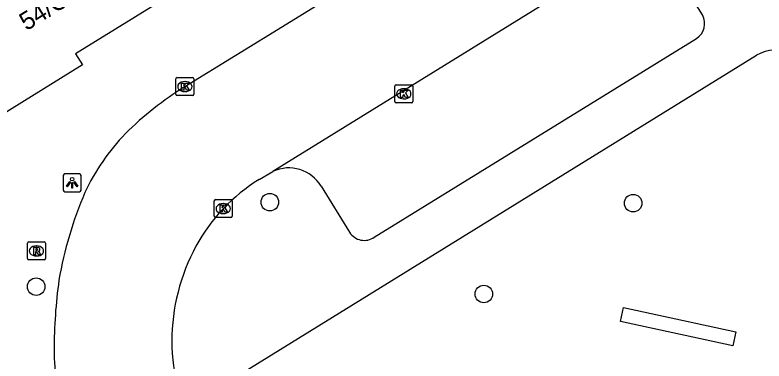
# Model space of a CAD drawing. Extents: x 159040 to 160094, y 381214 to 382518.
# Drawn here: x 159630.65 to 159672.36, y 382277.16 to 382296.44 of the extents above; entities that cross this region are included whole.
import ezdxf

# ---------------------------------------------------------------- set-up
doc = ezdxf.new("R2010")
doc.units = 0
for name, color, linetype in [('IMGEO_Boom', 7, 'Continuous'), ('IMGEO_Haag', 7, 'Continuous'), ('IMGEO_Kolk', 7, 'Continuous'), ('IMGEO_Lichtpunt', 7, 'Continuous'), ('IMGEO_Pand', 7, 'Continuous'), ('IMGEO_Pand_nummerreeks', 7, 'Continuous'), ('IMGEO_Rijbaan_lokaal_open', 7, 'Continuous'), ('IMGEO_Rioolput', 7, 'Continuous'), ('IMGEO_Voetpad_open', 7, 'Continuous')]:
    doc.layers.add(name, color=color, linetype=linetype)

msp = doc.modelspace()

# ---------------------------------------------------------------- linework, layer by layer
at = {"layer": 'IMGEO_Boom'}
for centre in [(159644.839, 382286.011), (159665.074, 382285.954), (159631.827, 382281.304), (159656.761, 382280.893)]:
    msp.add_circle(centre, 0.489, dxfattribs=at)
at = {"layer": 'IMGEO_Haag'}
msp.add_lwpolyline([(159664.375, 382279.355), (159664.544, 382280.137), (159670.791, 382278.786), (159670.622, 382278.004), (159664.375, 382279.355)], dxfattribs=at)
at = {"layer": 'IMGEO_Kolk'}
for p, q in [((159639.608, 382292.021), (159639.608, 382292.873)), ((159639.683, 382292.947), (159640.535, 382292.947)), ((159640.609, 382292.873), (159640.609, 382292.021)), ((159640.096, 382292.727), (159640.121, 382292.727)), ((159651.799, 382291.62), (159651.799, 382292.472)), ((159651.874, 382292.546), (159652.726, 382292.546)), ((159652.8, 382292.472), (159652.8, 382291.62)), ((159640.535, 382291.947), (159639.683, 382291.947)), ((159640.119, 382292.167), (159640.094, 382292.167)), ((159652.287, 382292.326), (159652.312, 382292.326)), ((159652.726, 382291.546), (159651.874, 382291.546)), ((159652.31, 382291.766), (159652.285, 382291.766)), ((159641.746, 382285.227), (159641.746, 382286.079)), ((159641.821, 382286.153), (159642.673, 382286.153)), ((159642.747, 382286.079), (159642.747, 382285.227)), ((159642.234, 382285.933), (159642.259, 382285.933)), ((159642.257, 382285.373), (159642.232, 382285.373)), ((159642.673, 382285.153), (159641.821, 382285.153))]:
    msp.add_line(p, q, dxfattribs=at)
for points in [[(159639.608, 382292.021), (159639.608, 382292.873)], [(159639.683, 382292.947), (159640.535, 382292.947)], [(159640.609, 382292.873), (159640.609, 382292.021)], [(159639.929, 382292.647), (159640.052, 382292.647), (159640.052, 382292.496), (159640.182, 382292.647), (159640.346, 382292.647), (159640.2, 382292.496), (159640.353, 382292.247), (159640.201, 382292.247), (159640.116, 382292.411), (159640.052, 382292.344), (159640.052, 382292.247), (159639.929, 382292.247), (159639.929, 382292.647)], [(159651.799, 382291.62), (159651.799, 382292.472)], [(159651.874, 382292.546), (159652.726, 382292.546)], [(159652.8, 382292.472), (159652.8, 382291.62)], [(159640.535, 382291.947), (159639.683, 382291.947)], [(159652.12, 382292.246), (159652.243, 382292.246), (159652.243, 382292.095), (159652.373, 382292.246), (159652.537, 382292.246), (159652.391, 382292.095), (159652.544, 382291.846), (159652.392, 382291.846), (159652.307, 382292.01), (159652.243, 382291.943), (159652.243, 382291.846), (159652.12, 382291.846), (159652.12, 382292.246)], [(159652.726, 382291.546), (159651.874, 382291.546)], [(159641.746, 382285.227), (159641.746, 382286.079)], [(159641.821, 382286.153), (159642.673, 382286.153)], [(159642.747, 382286.079), (159642.747, 382285.227)], [(159642.067, 382285.853), (159642.19, 382285.853), (159642.19, 382285.702), (159642.32, 382285.853), (159642.484, 382285.853), (159642.338, 382285.702), (159642.491, 382285.453), (159642.339, 382285.453), (159642.254, 382285.617), (159642.19, 382285.55), (159642.19, 382285.453), (159642.067, 382285.453), (159642.067, 382285.853)], [(159642.673, 382285.153), (159641.821, 382285.153)]]:
    msp.add_lwpolyline(points, dxfattribs=at)
for centre, start, end in [((159639.685, 382292.871), 91.552, 178.448), ((159639.685, 382292.871), 91.552, 178.448), ((159640.533, 382292.871), 1.552, 88.448), ((159640.533, 382292.871), 1.552, 88.448), ((159651.876, 382292.47), 91.552, 178.448), ((159651.876, 382292.47), 91.552, 178.448), ((159652.724, 382292.47), 1.552, 88.448), ((159652.724, 382292.47), 1.552, 88.448), ((159639.685, 382292.023), 181.552, 268.448), ((159639.685, 382292.023), 181.552, 268.448), ((159640.533, 382292.023), 271.552, 358.448), ((159640.533, 382292.023), 271.552, 358.448), ((159651.876, 382291.622), 181.552, 268.448), ((159651.876, 382291.622), 181.552, 268.448), ((159652.724, 382291.622), 271.552, 358.448), ((159652.724, 382291.622), 271.552, 358.448), ((159641.823, 382286.077), 91.552, 178.448), ((159641.823, 382286.077), 91.552, 178.448), ((159642.671, 382286.077), 1.552, 88.448), ((159642.671, 382286.077), 1.552, 88.448), ((159641.823, 382285.229), 181.552, 268.448), ((159641.823, 382285.229), 181.552, 268.448), ((159642.671, 382285.229), 271.552, 358.448), ((159642.671, 382285.229), 271.552, 358.448)]:
    msp.add_arc(centre, 0.0765, start, end, dxfattribs=at)
for centre, major_axis, ratio, start_param, end_param in [((159640.095, 382292.447), (-0.387, 0.002), 0.722429, 4.712389, 7.853982), ((159640.12, 382292.447), (-0.39, 0.002), 0.717154, 1.570796, 4.712389), ((159652.286, 382292.046), (-0.387, 0.002), 0.722429, 4.712389, 7.853982), ((159652.311, 382292.046), (-0.39, 0.002), 0.717154, 1.570796, 4.712389), ((159642.233, 382285.653), (-0.387, 0.002), 0.722429, 4.712389, 7.853982), ((159642.258, 382285.653), (-0.39, 0.002), 0.717154, 1.570796, 4.712389)]:
    msp.add_ellipse(centre, major_axis=major_axis, ratio=ratio, start_param=start_param, end_param=end_param, dxfattribs=at)
at = {"layer": 'IMGEO_Lichtpunt'}
for p, q in [((159633.333, 382287.493), (159633.333, 382286.686)), ((159633.333, 382287.493), (159633.333, 382286.686)), ((159634.235, 382287.588), (159633.427, 382287.588)), ((159634.235, 382287.588), (159633.427, 382287.588)), ((159634.329, 382286.686), (159634.329, 382287.493)), ((159634.329, 382286.686), (159634.329, 382287.493)), ((159633.427, 382286.592), (159634.235, 382286.592)), ((159633.427, 382286.592), (159634.235, 382286.592))]:
    msp.add_line(p, q, dxfattribs=at)
for points in [[(159633.707, 382287.157), (159633.746, 382287.129), (159633.558, 382286.867), (159633.52, 382286.894), (159633.707, 382287.157)], [(159633.809, 382287.109), (159633.856, 382287.109), (159633.856, 382286.787), (159633.809, 382286.787), (159633.809, 382287.109)], [(159633.919, 382287.129), (159633.957, 382287.156), (159634.144, 382286.894), (159634.105, 382286.866), (159633.919, 382287.129)]]:
    msp.add_lwpolyline(points, dxfattribs=at)
msp.add_circle((159633.832, 382287.291), 0.0994, dxfattribs=at)
for centre, start, end in [((159633.427, 382287.493), 90, 180), ((159633.427, 382287.493), 90, 180), ((159634.235, 382287.493), 0, 90), ((159634.235, 382287.493), 0, 90), ((159633.427, 382286.686), 180, 270), ((159633.427, 382286.686), 180, 270), ((159634.235, 382286.686), 270, 0), ((159634.235, 382286.686), 270, 360)]:
    msp.add_arc(centre, 0.0946, start, end, dxfattribs=at)
at = {"layer": 'IMGEO_Pand'}
msp.add_lwpolyline([(159649.853, 382303.229), (159643.063, 382299.016), (159642.68, 382299.635), (159634.024, 382294.265), (159634.403, 382293.656), (159627.637, 382289.459), (159626.775, 382290.849), (159626.632, 382290.76), (159625.996, 382291.787)], dxfattribs=at)
at = {"layer": 'IMGEO_Rijbaan_lokaal_open'}
for points in [[(159640.109, 382292.447), (159645.786, 382295.951), (159658.31, 382303.682), (159663.763, 382307.043)], [(159667.773, 382301.784), (159645.012, 382287.722)], [(159644.25, 382287.272), (159645.012, 382287.722)]]:
    msp.add_lwpolyline(points, dxfattribs=at)
for centre, radius, start, end in [((159650.18, 382276.302), 19.029, 121.9559, 134.6939), ((159645.643, 382281.327), 12.27, 136.1357, 154.825), ((159649.388, 382278.865), 9.852, 121.4338, 151.5573), ((159655.12, 382277.789), 22.366, 156.9497, 170.0015), ((159650.541, 382278.248), 11.16, 151.5899, 179.879), ((159662.526, 382277.66), 29.705, 172.2369, 179.7677), ((159649.58, 382278.305), 10.2, 180.1839, 211.1548), ((159646.84, 382277.927), 14.02, 180.6016, 196.0541)]:
    msp.add_arc(centre, radius, start, end, dxfattribs=at)
at = {"layer": 'IMGEO_Rioolput'}
for p, q in [((159631.34, 382282.866), (159631.34, 382283.718)), ((159631.415, 382283.792), (159632.267, 382283.792)), ((159632.341, 382283.718), (159632.341, 382282.866)), ((159631.828, 382283.572), (159631.853, 382283.572)), ((159632.267, 382282.792), (159631.415, 382282.792)), ((159631.851, 382283.012), (159631.826, 382283.012))]:
    msp.add_line(p, q, dxfattribs=at)
for points in [[(159631.34, 382282.866), (159631.34, 382283.718)], [(159631.415, 382283.792), (159632.267, 382283.792)], [(159632.341, 382283.718), (159632.341, 382282.866)], [(159631.929, 382283.49), (159631.677, 382283.492), (159631.677, 382283.092)], [(159631.677, 382283.092), (159631.801, 382283.092), (159631.801, 382283.254), (159631.812, 382283.254)], [(159631.855, 382283.411), (159631.801, 382283.411), (159631.801, 382283.33)], [(159631.801, 382283.33), (159631.853, 382283.33)], [(159631.859, 382283.225), (159631.93, 382283.092), (159632.07, 382283.092), (159632.005, 382283.218)], [(159632.267, 382282.792), (159631.415, 382282.792)]]:
    msp.add_lwpolyline(points, dxfattribs=at)
for centre, radius, start, end in [((159631.417, 382283.716), 0.0765, 91.552, 178.448), ((159631.417, 382283.716), 0.0765, 91.552, 178.448), ((159632.265, 382283.716), 0.0765, 1.552, 88.448), ((159632.265, 382283.716), 0.0765, 1.552, 88.448), ((159631.811, 382283.201), 0.0533, 26.0293, 88.6989), ((159631.837, 382283.519), 0.19, 274.7715, 282.9687), ((159631.861, 382283.315), 0.0964, 77.0061, 93.1865), ((159631.875, 382283.372), 0.0378, 276.6634, 79.6772), ((159631.928, 382283.38), 0.109, 350.3612, 89.416), ((159631.926, 382283.38), 0.112, 277.5842, 350.9817), ((159631.91, 382283.165), 0.108, 29.5134, 73.7905), ((159631.417, 382282.868), 0.0765, 181.552, 268.448), ((159631.417, 382282.868), 0.0765, 181.552, 268.448), ((159632.265, 382282.868), 0.0765, 271.552, 358.448), ((159632.265, 382282.868), 0.0765, 271.552, 358.448)]:
    msp.add_arc(centre, radius, start, end, dxfattribs=at)
for centre, major_axis, ratio, start_param, end_param in [((159631.827, 382283.292), (-0.387, 0.002), 0.722429, 4.712389, 7.853982), ((159631.852, 382283.292), (-0.39, 0.002), 0.717154, 1.570796, 4.712389)]:
    msp.add_ellipse(centre, major_axis=major_axis, ratio=ratio, start_param=start_param, end_param=end_param, dxfattribs=at)
at = {"layer": 'IMGEO_Voetpad_open'}
for points in [[(159668.934, 382296.437), (159667.103, 382299.388)], [(159650.657, 382284.056), (159668.601, 382295.135)], [(159652.15, 382261.656), (159643.124, 382276.398), (159671.945, 382294.196)], [(159647.698, 382286.896), (159649.281, 382284.334)]]:
    msp.add_lwpolyline(points, dxfattribs=at)
for centre, radius, start, end in [((159668.088, 382295.96), 0.971, 301.8796, 29.4275), ((159672.988, 382292.423), 2.057, 62.9541, 120.463), ((159645.901, 382285.831), 2.089, 30.6401, 115.1724), ((159650.101, 382284.85), 0.969, 212.1498, 305.0062)]:
    msp.add_arc(centre, radius, start, end, dxfattribs=at)

# ---------------------------------------------------------------- texts
at = {"layer": 'IMGEO_Pand_nummerreeks'}
msp.add_text('54/G03-72/G02', height=1, rotation=31.8146, dxfattribs=at).set_placement((159631.286, 382295.532))

doc.saveas('drawing.dxf')
